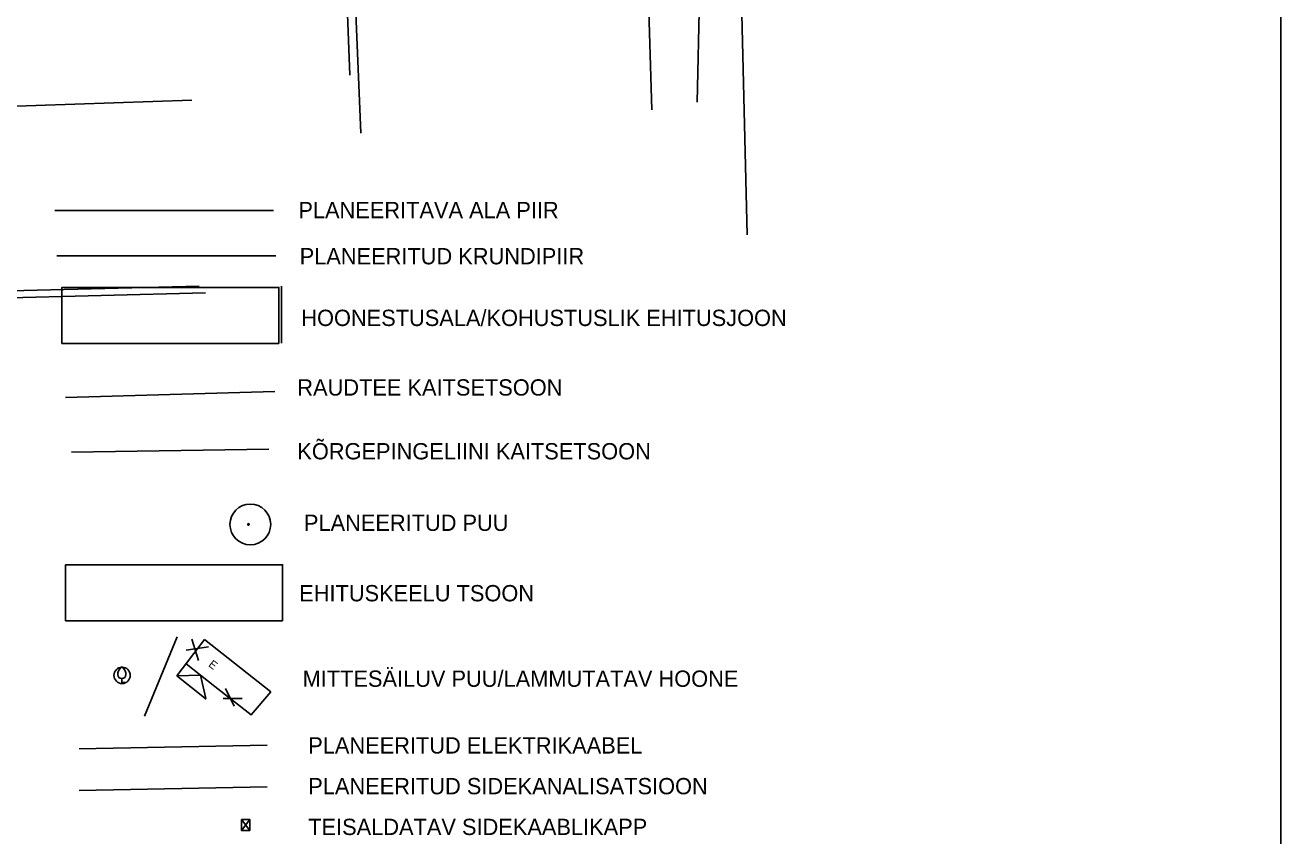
# Model space of a CAD drawing. Extents: x 9156 to 9809, y 2728 to 4000.
# Drawn here: x 9647.5 to 9801.6, y 3485.3 to 3584.8 of the extents above; entities that cross this region are included whole.
import ezdxf

# ---------------------------------------------------------------- set-up
doc = ezdxf.new("R2010")
doc.units = 0
for name, color, linetype in [('Level 15', 7, 'Continuous'), ('Level 54', 7, 'Continuous'), ('Level 61', 7, 'Continuous'), ('Level 63', 7, 'Continuous')]:
    doc.layers.add(name, color=color, linetype=linetype)

msp = doc.modelspace()

# ---------------------------------------------------------------- linework, layer by layer
at = {"layer": 'Level 15'}
for p, q in [((9675.06, 3487.31), (9674, 3485.98)), ((9674, 3487.31), (9675.06, 3485.98))]:
    msp.add_line(p, q, dxfattribs=at)
msp.add_lwpolyline([(9674, 3487.31), (9675.06, 3487.31), (9675.06, 3485.98), (9674, 3485.98)], close=True, dxfattribs=at)
at = {"layer": 'Level 54'}
for p, q in [((9688.66, 3571.54), (9686.57, 3623.1)), ((9730.82, 3614.52), (9729.96, 3575.38)), ((9687.3, 3578.67), (9686.09, 3612.47)), ((9571.82, 3572.33), (9667.9, 3575.59)), ((9668.81, 3552.76), (9567.09, 3550.32)), ((9669.58, 3551.97), (9588.12, 3549.88))]:
    msp.add_line(p, q, dxfattribs=at)
for points in [[(9722.02, 3632.31), (9723.6, 3600.08), (9724.38, 3574.43)], [(9736.08, 3559.06), (9734.85, 3609.89)]]:
    msp.add_lwpolyline(points, dxfattribs=at)
at = {"layer": 'Level 61'}
for p, q in [((9651.08, 3562.05), (9677.95, 3562.05)), ((9651.36, 3556.49), (9678.22, 3556.49)), ((9678.94, 3552.8), (9678.94, 3545.79)), ((9652.4, 3539.11), (9678.12, 3539.84)), ((9653.14, 3532.4), (9677.36, 3532.77)), ((9674.79, 3523.55), (9674.77, 3523.55)), ((9674.77, 3523.53), (9674.79, 3523.53)), ((9674.78, 3523.58), (9674.8, 3523.57)), ((9674.8, 3523.51), (9674.78, 3523.5)), ((9674.81, 3523.59), (9674.79, 3523.61)), ((9674.79, 3523.47), (9674.81, 3523.49)), ((9674.81, 3523.62), (9674.82, 3523.61)), ((9674.82, 3523.47), (9674.81, 3523.46)), ((9674.85, 3523.62), (9674.84, 3523.64)), ((9674.84, 3523.44), (9674.84, 3523.46)), ((9674.88, 3523.54), (9674.86, 3523.54)), ((9674.87, 3523.64), (9674.87, 3523.62)), ((9674.87, 3523.53), (9674.87, 3523.55)), ((9674.87, 3523.46), (9674.87, 3523.44)), ((9674.89, 3523.62), (9674.89, 3523.64)), ((9674.9, 3523.44), (9674.89, 3523.46)), ((9674.92, 3523.63), (9674.91, 3523.61)), ((9674.91, 3523.47), (9674.92, 3523.46)), ((9674.93, 3523.59), (9674.94, 3523.61)), ((9674.94, 3523.48), (9674.93, 3523.49)), ((9674.96, 3523.58), (9674.94, 3523.57)), ((9674.94, 3523.51), (9674.96, 3523.5)), ((9674.95, 3523.55), (9674.97, 3523.56)), ((9674.97, 3523.53), (9674.95, 3523.53)), ((9666.11, 3509.76), (9662.12, 3500.01)), ((9667.92, 3509.46), (9668.74, 3506.85)), ((9667.23, 3508.09), (9669.98, 3508.5)), ((9659.32, 3504.12), (9659.32, 3504.62)), ((9659.72, 3504.12), (9659.32, 3504.12)), ((9672.04, 3503.41), (9673.13, 3501.22)), ((9671.76, 3502.18), (9674.1, 3502.18)), ((9675.19, 3500.17), (9675.19, 3500.17)), ((9654.08, 3496), (9677.16, 3496.43)), ((9654.08, 3490.9), (9677.16, 3491.32))]:
    msp.add_line(p, q, dxfattribs=at)
for points in [[(9678.61, 3545.76), (9678.61, 3552.63), (9651.98, 3552.63), (9651.98, 3545.76)], [(9679.06, 3511.71), (9679.06, 3518.58), (9652.43, 3518.58), (9652.43, 3511.71)]]:
    msp.add_lwpolyline(points, close=True, dxfattribs=at)
for points in [[(9669.47, 3509.4), (9666.07, 3504.94)], [(9677.62, 3502.99), (9669.47, 3509.4)], [(9658.82, 3505.12), (9658.82, 3505.27), (9658.83, 3505.33), (9658.87, 3505.46), (9658.93, 3505.58), (9659.07, 3505.82), (9659.23, 3506.02), (9659.32, 3506.12)], [(9659.82, 3505.12), (9659.82, 3505.27), (9659.81, 3505.33), (9659.78, 3505.46), (9659.72, 3505.58), (9659.57, 3505.82), (9659.41, 3506.02), (9659.32, 3506.12)], [(9670.75, 3503.66), (9667.22, 3506.44)], [(9669.62, 3502.17), (9668.99, 3505.05), (9666.07, 3504.94)], [(9669.69, 3502.1), (9666.07, 3504.94)], [(9670.75, 3503.66), (9675.19, 3500.17), (9677.62, 3502.99)]]:
    msp.add_lwpolyline(points, dxfattribs=at)
for centre, radius in [((9675.1, 3523.54), 2.5), ((9659.36, 3505.01), 1)]:
    msp.add_circle(centre, radius, dxfattribs=at)
for centre, radius, start, end in [((9674.87, 3523.54), 0.101, 155.3123, 171.7042), ((9674.87, 3523.54), 0.101, 187.9671, 204.8625), ((9674.87, 3523.54), 0.101, 122.8434, 139.0222), ((9674.87, 3523.54), 0.0788, 171.5431, 187.6203), ((9674.87, 3523.54), 0.101, 220.7122, 237.1166), ((9674.87, 3523.54), 0.0788, 138.6432, 154.5795), ((9674.87, 3523.54), 0.0788, 204.4529, 220.4774), ((9674.87, 3523.54), 0.0788, 105.9559, 123.0564), ((9674.87, 3523.54), 0.0788, 237.451, 253.0843), ((9674.87, 3523.54), 0.101, 90.0356, 106.342), ((9674.87, 3523.54), 0.101, 253.2952, 269.5718), ((9674.87, 3523.54), 0.0788, 74.31, 90.043), ((9674.87, 3523.54), 0.0788, 269.9461, 286.3473), ((9674.87, 3523.54), 0.101, 57.6108, 74.1981), ((9674.87, 3523.54), 0.101, 285.972, 302.5562), ((9674.87, 3523.54), 0.0788, 41.2062, 56.7795), ((9674.87, 3523.54), 0.0788, 302.254, 320.086), ((9674.87, 3523.54), 0.101, 24.5394, 40.9852), ((9674.87, 3523.54), 0.0788, 8.0619, 24.0332), ((9674.87, 3523.54), 0.0788, 336.0557, 352.7558), ((9674.87, 3523.54), 0.101, 319.7777, 336.0738), ((9674.87, 3523.54), 0.101, 352.27, 8.583), ((9659.32, 3505.12), 0.5, 180, 0)]:
    msp.add_arc(centre, radius, start, end, dxfattribs=at)
at = {"layer": 'Level 63'}
msp.add_lwpolyline([(9275.53, 3966.8), (9801.62, 3966.8), (9801.62, 3329.64), (9275.53, 3329.64)], close=True, dxfattribs=at)

# ---------------------------------------------------------------- texts
at = {"layer": 'Level 61'}
for s, p in [('PLANEERITAVA ALA PIIR', (9681, 3561.12)), ('PLANEERITUD KRUNDIPIIR', (9681.16, 3555.46)), ('HOONESTUSALA/KOHUSTUSLIK EHITUSJOON', (9681.36, 3547.89)), ('RAUDTEE KAITSETSOON', (9680.87, 3539.35)), ('KÕRGEPINGELIINI KAITSETSOON', (9680.87, 3531.52)), ('PLANEERITUD PUU', (9681.68, 3522.74)), ('EHITUSKEELU TSOON', (9681.1, 3514.1)), ('MITTESÄILUV PUU/LAMMUTATAV HOONE', (9681.52, 3503.61)), ('PLANEERITUD ELEKTRIKAABEL', (9682.21, 3495.42)), ('PLANEERITUD SIDEKANALISATSIOON', (9682.21, 3490.42)), ('TEISALDATAV SIDEKAABLIKAPP', (9682.21, 3485.42))]:
    msp.add_text(s, height=2, dxfattribs=at).set_placement(p)
msp.add_text('E', height=1, rotation=321.8137, dxfattribs=at).set_placement((9669.88, 3506.2))

doc.saveas('drawing.dxf')
